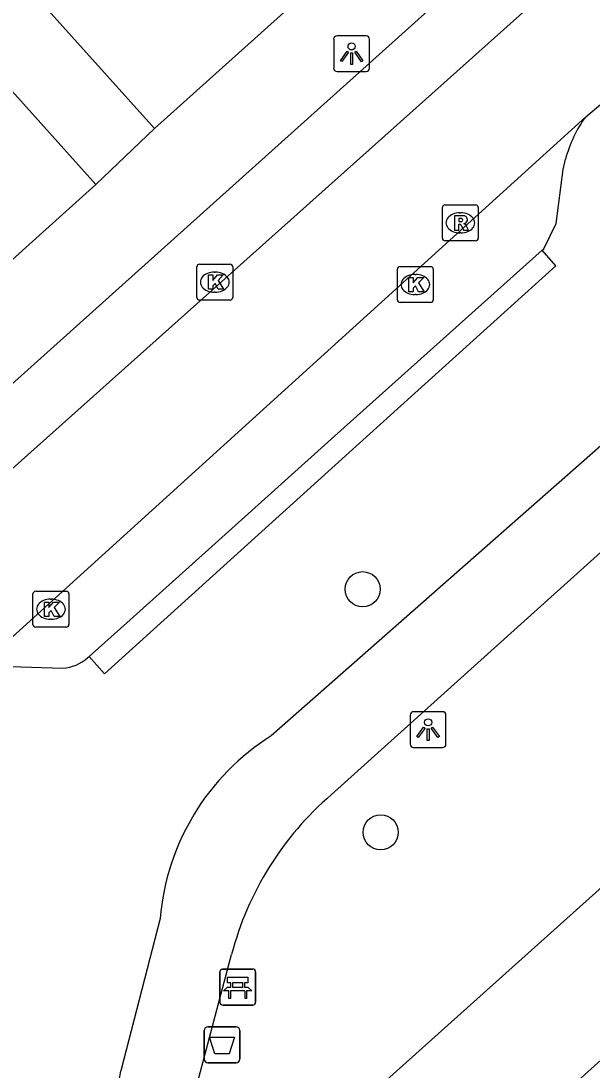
# Model space of a CAD drawing. Extents: x 162172 to 163187, y 382874 to 383684.
# Drawn here: x 162768.67 to 162784.58, y 383341 to 383370.27 of the extents above; entities that cross this region are included whole.
import ezdxf

# ---------------------------------------------------------------- set-up
doc = ezdxf.new("R2010")
doc.units = 0
for name, color, linetype in [('IMGEO_Afvalbak', 7, 'Continuous'), ('IMGEO_Bank', 7, 'Continuous'), ('IMGEO_Boom', 7, 'Continuous'), ('IMGEO_Kolk', 7, 'Continuous'), ('IMGEO_Lichtpunt', 7, 'Continuous'), ('IMGEO_Pand', 7, 'Continuous'), ('IMGEO_Parkeervlak_open', 7, 'Continuous'), ('IMGEO_Rijbaan_lokaal_open', 7, 'Continuous'), ('IMGEO_Rioolput', 7, 'Continuous'), ('IMGEO_Voetpad_halfverhard', 7, 'Continuous'), ('IMGEO_Voetpad_open', 7, 'Continuous')]:
    doc.layers.add(name, color=color, linetype=linetype)

msp = doc.modelspace()

# ---------------------------------------------------------------- linework, layer by layer
at = {"layer": 'IMGEO_Afvalbak'}
for p, q in [((162773.873, 383342.233), (162774.663, 383342.233)), ((162774.663, 383342.233), (162773.873, 383342.233)), ((162773.773, 383341.333), (162773.773, 383342.133)), ((162773.773, 383342.133), (162773.773, 383341.333)), ((162774.763, 383342.133), (162774.763, 383341.333)), ((162774.763, 383341.333), (162774.763, 383342.133)), ((162774.663, 383341.233), (162773.873, 383341.233)), ((162773.873, 383341.233), (162774.663, 383341.233))]:
    msp.add_line(p, q, dxfattribs=at)
msp.add_lwpolyline([(162773.916, 383341.947), (162774.62, 383341.947), (162774.471, 383341.477), (162774.065, 383341.477), (162773.916, 383341.947)], dxfattribs=at)
for centre, start, end in [((162773.873, 383342.133), 90, 180), ((162773.873, 383342.133), 90, 180), ((162774.663, 383342.133), 0, 90), ((162774.663, 383342.133), 360, 90), ((162773.873, 383341.333), 180, 270), ((162773.873, 383341.333), 180, 270), ((162774.663, 383341.333), 270, 0), ((162774.663, 383341.333), 270, 0)]:
    msp.add_arc(centre, 0.1, start, end, dxfattribs=at)
at = {"layer": 'IMGEO_Bank'}
for p, q in [((162774.207, 383342.915), (162774.207, 383343.756)), ((162774.207, 383343.756), (162774.207, 383342.915)), ((162774.282, 383343.84), (162775.123, 383343.84)), ((162775.123, 383343.84), (162774.282, 383343.84)), ((162775.207, 383343.765), (162775.207, 383342.924)), ((162775.207, 383342.924), (162775.207, 383343.765)), ((162774.516, 383343.346), (162774.516, 383343.452)), ((162774.56, 383343.452), (162774.56, 383343.346)), ((162774.848, 383343.458), (162774.566, 383343.458)), ((162774.854, 383343.346), (162774.854, 383343.452)), ((162774.898, 383343.452), (162774.898, 383343.346)), ((162774.904, 383343.238), (162774.511, 383343.238)), ((162774.566, 383343.34), (162774.848, 383343.34)), ((162775.132, 383342.84), (162774.291, 383342.84)), ((162774.291, 383342.84), (162775.132, 383342.84))]:
    msp.add_line(p, q, dxfattribs=at)
for points in [[(162774.51, 383343.458), (162774.424, 383343.458), (162774.424, 383343.619), (162774.987, 383343.619), (162774.987, 383343.458), (162774.904, 383343.458)], [(162774.454, 383343.238), (162774.312, 383343.238), (162774.424, 383343.34), (162774.51, 383343.34)], [(162774.504, 383343.231), (162774.504, 383343.024), (162774.461, 383343.024), (162774.461, 383343.231)], [(162774.904, 383343.34), (162774.987, 383343.34), (162775.099, 383343.238), (162774.96, 383343.238)], [(162774.954, 383343.231), (162774.954, 383343.024), (162774.91, 383343.024), (162774.91, 383343.231)]]:
    msp.add_lwpolyline(points, dxfattribs=at)
for centre, radius, start, end in [((162774.285, 383343.762), 0.0779, 92.4484, 184.2845), ((162774.285, 383343.762), 0.0779, 92.4484, 184.2845), ((162775.129, 383343.762), 0.0779, 2.4484, 94.2845), ((162775.129, 383343.762), 0.0779, 2.4484, 94.2845), ((162774.509, 383343.451), 0.00671, 2.8957, 87.1043), ((162774.566, 383343.451), 0.00671, 92.8957, 177.1043), ((162774.848, 383343.451), 0.00671, 2.8957, 87.1043), ((162774.905, 383343.451), 0.00671, 92.8957, 177.1043), ((162774.454, 383343.231), 0.00671, 2.8957, 87.1043), ((162774.511, 383343.231), 0.00671, 92.8957, 177.1043), ((162774.509, 383343.347), 0.00671, 272.8957, 357.1043), ((162774.566, 383343.347), 0.00671, 182.8957, 267.1043), ((162774.848, 383343.347), 0.00671, 272.8957, 357.1043), ((162774.905, 383343.347), 0.00671, 182.8957, 267.1043), ((162774.903, 383343.231), 0.00671, 2.8957, 87.1043), ((162774.96, 383343.231), 0.00671, 92.8957, 177.1043), ((162774.285, 383342.918), 0.0779, 182.4484, 274.2845), ((162774.285, 383342.918), 0.0779, 182.4484, 274.2845), ((162775.129, 383342.918), 0.0779, 272.4484, 4.2845), ((162775.129, 383342.918), 0.0779, 272.4484, 4.2845)]:
    msp.add_arc(centre, radius, start, end, dxfattribs=at)
at = {"layer": 'IMGEO_Boom'}
for centre in [(162778.188, 383354.431), (162778.692, 383347.656)]:
    msp.add_circle(centre, 0.489, dxfattribs=at)
at = {"layer": 'IMGEO_Kolk'}
for p, q in [((162773.567, 383362.563), (162773.567, 383363.415)), ((162773.642, 383363.489), (162774.494, 383363.489)), ((162774.055, 383363.269), (162774.08, 383363.269)), ((162774.568, 383363.415), (162774.568, 383362.563)), ((162779.157, 383362.497), (162779.157, 383363.349)), ((162779.232, 383363.423), (162780.084, 383363.423)), ((162780.158, 383363.349), (162780.158, 383362.497)), ((162779.645, 383363.203), (162779.67, 383363.203)), ((162774.078, 383362.709), (162774.053, 383362.709)), ((162774.494, 383362.489), (162773.642, 383362.489)), ((162780.084, 383362.423), (162779.232, 383362.423)), ((162779.668, 383362.643), (162779.643, 383362.643)), ((162769, 383353.446), (162769, 383354.298)), ((162769.075, 383354.372), (162769.927, 383354.372)), ((162770.001, 383354.298), (162770.001, 383353.446)), ((162769.488, 383354.152), (162769.513, 383354.152)), ((162769.927, 383353.372), (162769.075, 383353.372)), ((162769.511, 383353.592), (162769.486, 383353.592))]:
    msp.add_line(p, q, dxfattribs=at)
for points in [[(162773.567, 383362.563), (162773.567, 383363.415)], [(162773.642, 383363.489), (162774.494, 383363.489)], [(162774.568, 383363.415), (162774.568, 383362.563)], [(162779.157, 383362.497), (162779.157, 383363.349)], [(162779.232, 383363.423), (162780.084, 383363.423)], [(162780.158, 383363.349), (162780.158, 383362.497)], [(162773.888, 383363.189), (162774.011, 383363.189), (162774.011, 383363.038), (162774.141, 383363.189), (162774.305, 383363.189), (162774.159, 383363.038), (162774.312, 383362.789), (162774.16, 383362.789), (162774.075, 383362.953), (162774.011, 383362.886), (162774.011, 383362.789), (162773.888, 383362.789), (162773.888, 383363.189)], [(162779.478, 383363.123), (162779.601, 383363.123), (162779.601, 383362.972), (162779.731, 383363.123), (162779.895, 383363.123), (162779.749, 383362.972), (162779.902, 383362.723), (162779.75, 383362.723), (162779.665, 383362.887), (162779.601, 383362.82), (162779.601, 383362.723), (162779.478, 383362.723), (162779.478, 383363.123)], [(162774.494, 383362.489), (162773.642, 383362.489)], [(162780.084, 383362.423), (162779.232, 383362.423)], [(162769, 383353.446), (162769, 383354.298)], [(162769.075, 383354.372), (162769.927, 383354.372)], [(162770.001, 383354.298), (162770.001, 383353.446)], [(162769.321, 383354.072), (162769.444, 383354.072), (162769.444, 383353.921), (162769.574, 383354.072), (162769.738, 383354.072), (162769.592, 383353.921), (162769.745, 383353.672), (162769.593, 383353.672), (162769.508, 383353.836), (162769.444, 383353.769), (162769.444, 383353.672), (162769.321, 383353.672), (162769.321, 383354.072)], [(162769.927, 383353.372), (162769.075, 383353.372)]]:
    msp.add_lwpolyline(points, dxfattribs=at)
for centre, start, end in [((162773.644, 383363.413), 91.552, 178.448), ((162773.644, 383363.413), 91.552, 178.448), ((162774.492, 383363.413), 1.552, 88.448), ((162774.492, 383363.413), 1.552, 88.448), ((162779.234, 383363.347), 91.552, 178.448), ((162779.234, 383363.347), 91.552, 178.448), ((162780.082, 383363.347), 1.552, 88.448), ((162780.082, 383363.347), 1.552, 88.448), ((162773.644, 383362.565), 181.552, 268.448), ((162773.644, 383362.565), 181.552, 268.448), ((162774.492, 383362.565), 271.552, 358.448), ((162774.492, 383362.565), 271.552, 358.448), ((162779.234, 383362.499), 181.552, 268.448), ((162779.234, 383362.499), 181.552, 268.448), ((162780.082, 383362.499), 271.552, 358.448), ((162780.082, 383362.499), 271.552, 358.448), ((162769.077, 383354.296), 91.552, 178.448), ((162769.077, 383354.296), 91.552, 178.448), ((162769.925, 383354.296), 1.552, 88.448), ((162769.925, 383354.296), 1.552, 88.448), ((162769.077, 383353.448), 181.552, 268.448), ((162769.077, 383353.448), 181.552, 268.448), ((162769.925, 383353.448), 271.552, 358.448), ((162769.925, 383353.448), 271.552, 358.448)]:
    msp.add_arc(centre, 0.0765, start, end, dxfattribs=at)
for centre, major_axis, ratio, start_param, end_param in [((162774.054, 383362.989), (-0.387, 0.002), 0.722429, 4.712389, 7.853982), ((162774.079, 383362.989), (-0.39, 0.002), 0.717154, 1.570796, 4.712389), ((162779.644, 383362.923), (-0.387, 0.002), 0.722429, 4.712389, 7.853982), ((162779.669, 383362.923), (-0.39, 0.002), 0.717154, 1.570796, 4.712389), ((162769.487, 383353.872), (-0.387, 0.002), 0.722429, 4.712389, 7.853982), ((162769.512, 383353.872), (-0.39, 0.002), 0.717154, 1.570796, 4.712389)]:
    msp.add_ellipse(centre, major_axis=major_axis, ratio=ratio, start_param=start_param, end_param=end_param, dxfattribs=at)
at = {"layer": 'IMGEO_Lichtpunt'}
for p, q in [((162777.382, 383369.761), (162777.382, 383368.954)), ((162777.382, 383369.761), (162777.382, 383368.954)), ((162778.284, 383369.856), (162777.476, 383369.856)), ((162778.284, 383369.856), (162777.476, 383369.856)), ((162778.378, 383368.954), (162778.378, 383369.761)), ((162778.378, 383368.954), (162778.378, 383369.761)), ((162777.476, 383368.86), (162778.284, 383368.86)), ((162777.476, 383368.86), (162778.284, 383368.86)), ((162780.418, 383351.016), (162779.61, 383351.016)), ((162780.418, 383351.016), (162779.61, 383351.016)), ((162779.516, 383350.921), (162779.516, 383350.114)), ((162779.516, 383350.921), (162779.516, 383350.114)), ((162780.512, 383350.114), (162780.512, 383350.921)), ((162780.512, 383350.114), (162780.512, 383350.921)), ((162779.61, 383350.02), (162780.418, 383350.02)), ((162779.61, 383350.02), (162780.418, 383350.02))]:
    msp.add_line(p, q, dxfattribs=at)
for points in [[(162777.756, 383369.425), (162777.795, 383369.397), (162777.607, 383369.135), (162777.569, 383369.162), (162777.756, 383369.425)], [(162777.968, 383369.397), (162778.006, 383369.424), (162778.193, 383369.162), (162778.154, 383369.134), (162777.968, 383369.397)], [(162777.858, 383369.377), (162777.905, 383369.377), (162777.905, 383369.055), (162777.858, 383369.055), (162777.858, 383369.377)], [(162779.89, 383350.585), (162779.929, 383350.557), (162779.741, 383350.295), (162779.703, 383350.322), (162779.89, 383350.585)], [(162779.992, 383350.537), (162780.039, 383350.537), (162780.039, 383350.215), (162779.992, 383350.215), (162779.992, 383350.537)], [(162780.102, 383350.557), (162780.14, 383350.584), (162780.327, 383350.322), (162780.288, 383350.294), (162780.102, 383350.557)]]:
    msp.add_lwpolyline(points, dxfattribs=at)
for centre in [(162777.881, 383369.559), (162780.015, 383350.719)]:
    msp.add_circle(centre, 0.0994, dxfattribs=at)
for centre, start, end in [((162777.476, 383369.761), 90, 180), ((162777.476, 383369.761), 90, 180), ((162778.284, 383369.761), 0, 90), ((162778.284, 383369.761), 0, 90), ((162777.476, 383368.954), 180, 270), ((162777.476, 383368.954), 180, 270), ((162778.284, 383368.954), 270, 0), ((162778.284, 383368.954), 270, 360), ((162779.61, 383350.921), 90, 180), ((162779.61, 383350.921), 90, 180), ((162780.418, 383350.921), 0, 90), ((162780.418, 383350.921), 0, 90), ((162779.61, 383350.114), 180, 270), ((162779.61, 383350.114), 180, 270), ((162780.418, 383350.114), 270, 0), ((162780.418, 383350.114), 270, 360)]:
    msp.add_arc(centre, 0.0946, start, end, dxfattribs=at)
at = {"layer": 'IMGEO_Pand'}
for points in [[(162772.388, 383367.272), (162766.36, 383373.983), (162770.684, 383377.865)], [(162755.388, 383374.545), (162757.488, 383376.429), (162760.61, 383372.948), (162762.632, 383374.761), (162763.802, 383373.456), (162770.749, 383365.709)], [(162772.388, 383367.272), (162776.709, 383371.153)], [(162766.648, 383362.022), (162770.749, 383365.709)]]:
    msp.add_lwpolyline(points, dxfattribs=at)
at = {"layer": 'IMGEO_Parkeervlak_open'}
for points in [[(162783.193, 383363.878), (162783.236, 383363.917), (162783.581, 383364.62), (162783.781, 383366.125), (162783.844, 383366.416)], [(162770.529, 383352.523), (162770.569, 383352.558)], [(162768.374, 383352.274), (162769.832, 383352.226)]]:
    msp.add_lwpolyline(points, dxfattribs=at)
for centre, radius, start, end in [((162787.163, 383365.563), 3.426, 143.5602, 165.5809), ((162769.743, 383353.402), 1.179, 274.3416, 311.8172)]:
    msp.add_arc(centre, radius, start, end, dxfattribs=at)
at = {"layer": 'IMGEO_Rijbaan_lokaal_open'}
for points in [[(162736.903, 383329.498), (162763.169, 383353.106), (162788.501, 383375.734)], [(162784.406, 383367.598), (162789.192, 383371.636), (162790.812, 383373.137)], [(162784.406, 383367.598), (162767.014, 383351.829)], [(162808.297, 383362.372), (162752.534, 383312.314)], [(162750.185, 383314.921), (162765.945, 383329.187), (162788.183, 383349.104)]]:
    msp.add_lwpolyline(points, dxfattribs=at)
at = {"layer": 'IMGEO_Rioolput'}
for p, q in [((162780.412, 383364.215), (162780.412, 383365.067)), ((162780.487, 383365.141), (162781.339, 383365.141)), ((162781.413, 383365.067), (162781.413, 383364.215)), ((162780.9, 383364.921), (162780.925, 383364.921)), ((162781.339, 383364.141), (162780.487, 383364.141)), ((162780.923, 383364.361), (162780.898, 383364.361))]:
    msp.add_line(p, q, dxfattribs=at)
for points in [[(162780.412, 383364.215), (162780.412, 383365.067)], [(162780.487, 383365.141), (162781.339, 383365.141)], [(162781.413, 383365.067), (162781.413, 383364.215)], [(162781.001, 383364.839), (162780.749, 383364.841), (162780.749, 383364.441)], [(162780.927, 383364.76), (162780.873, 383364.76), (162780.873, 383364.679)], [(162780.749, 383364.441), (162780.873, 383364.441), (162780.873, 383364.603), (162780.884, 383364.603)], [(162780.873, 383364.679), (162780.925, 383364.679)], [(162780.931, 383364.574), (162781.002, 383364.441), (162781.142, 383364.441), (162781.077, 383364.567)], [(162781.339, 383364.141), (162780.487, 383364.141)]]:
    msp.add_lwpolyline(points, dxfattribs=at)
for centre, radius, start, end in [((162780.489, 383365.065), 0.0765, 91.552, 178.448), ((162780.489, 383365.065), 0.0765, 91.552, 178.448), ((162781.337, 383365.065), 0.0765, 1.552, 88.448), ((162781.337, 383365.065), 0.0765, 1.552, 88.448), ((162780.933, 383364.664), 0.0964, 77.0061, 93.1865), ((162780.947, 383364.721), 0.0378, 276.6634, 79.6772), ((162781, 383364.729), 0.109, 350.3612, 89.416), ((162780.883, 383364.55), 0.0533, 26.0293, 88.6989), ((162780.909, 383364.868), 0.19, 274.7715, 282.9687), ((162780.998, 383364.729), 0.112, 277.5842, 350.9817), ((162780.982, 383364.514), 0.108, 29.5134, 73.7905), ((162780.489, 383364.217), 0.0765, 181.552, 268.448), ((162780.489, 383364.217), 0.0765, 181.552, 268.448), ((162781.337, 383364.217), 0.0765, 271.552, 358.448), ((162781.337, 383364.217), 0.0765, 271.552, 358.448)]:
    msp.add_arc(centre, radius, start, end, dxfattribs=at)
for centre, major_axis, ratio, start_param, end_param in [((162780.899, 383364.641), (-0.387, 0.002), 0.722429, 4.712389, 7.853982), ((162780.924, 383364.641), (-0.39, 0.002), 0.717154, 1.570796, 4.712389)]:
    msp.add_ellipse(centre, major_axis=major_axis, ratio=ratio, start_param=start_param, end_param=end_param, dxfattribs=at)
at = {"layer": 'IMGEO_Voetpad_halfverhard'}
for points in [[(162800.736, 383372.427), (162775.641, 383350.343)], [(162777.312, 383348.702), (162802.438, 383371.316)], [(162772.546, 383345.251), (162771.45, 383341.002)], [(162773.553, 383340.531), (162774.537, 383344.248)]]:
    msp.add_lwpolyline(points, dxfattribs=at)
for centre, radius, start, end in [((162779.19, 383344.699), 6.667, 122.1655, 175.2507), ((162783.057, 383342.031), 8.803, 130.7348, 165.4165), ((162764.766, 383342.219), 6.794, 305.7361, 349.6845)]:
    msp.add_arc(centre, radius, start, end, dxfattribs=at)
at = {"layer": 'IMGEO_Voetpad_open'}
for points in [[(162737.383, 383332.314), (162825.342, 383411.243)], [(162770.749, 383365.709), (162772.388, 383367.272)], [(162783.193, 383363.878), (162777.409, 383358.693), (162773.893, 383355.54), (162771.613, 383353.496), (162770.569, 383352.558)], [(162770.569, 383352.558), (162770.993, 383352.074), (162777.815, 383358.239), (162783.578, 383363.446), (162783.193, 383363.878)]]:
    msp.add_lwpolyline(points, dxfattribs=at)

doc.saveas('drawing.dxf')
